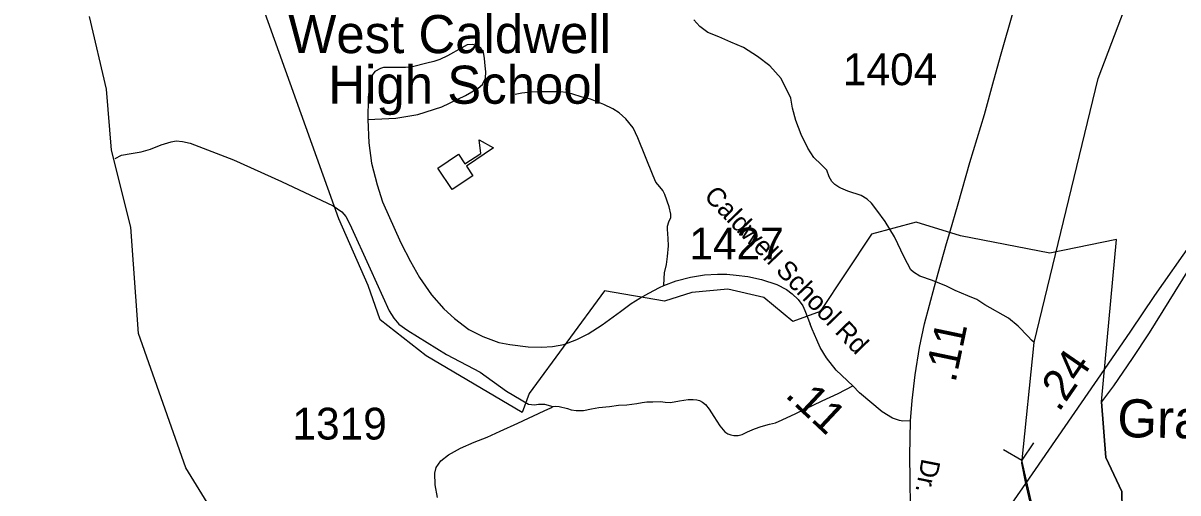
# Model space of a CAD drawing. Extents: x 1159738 to 1321356, y 736314 to 882035.
# Drawn here: x 1230616 to 1235163, y 786428 to 788278 of the extents above; entities that cross this region are included whole.
import ezdxf

# ---------------------------------------------------------------- set-up
doc = ezdxf.new("R2010")
doc.units = 0
for name, color, linetype in [('Exist Boundary Political City Limit New', 7, 'Continuous'), ('Exist Boundary Political City Limit New InsideOut', 7, 'Continuous'), ('Exist Cultural Church Label', 7, 'Continuous'), ('Exist Cultural Educational Facility High CELL', 7, 'Continuous'), ('Exist Cultural Educational Facility High Label', 7, 'Continuous'), ('Exist Hydrographic Creek Single Shore', 7, 'Continuous'), ('Exist Hydrographic Misc Water Feature', 7, 'Continuous'), ('Exist Road Non-System Type 51', 7, 'Continuous'), ('Exist Road Primary US Mileage Hundredths English Label', 7, 'Continuous'), ('Exist Road Primary US UnDivided 4 Lane Attributed', 7, 'Continuous'), ('Exist Road Secondary Mileage Hundredths English Label', 7, 'Continuous'), ('Exist Road Secondary Structure Culvert CELL', 7, 'Continuous'), ('Exist Road Secondary Type 51 Attributed', 7, 'Continuous'), ('Exist Road Secondary Type 51 Label', 7, 'Continuous'), ('Exist Road Secondary Type 51 Number Label', 7, 'Continuous'), ('Map Preparation Boundary City Limit Buffer Line', 7, 'Continuous')]:
    doc.layers.add(name, color=color, linetype=linetype)

msp = doc.modelspace()

# ---------------------------------------------------------------- linework, layer by layer
at = {"layer": 'Exist Boundary Political City Limit New'}
msp.add_lwpolyline([(1235204.7, 787306.9), (1235049.9, 787057.4), (1234983, 786957), (1234909.2, 786849.6), (1234862.3, 786785.8), (1234879, 786567.6), (1234942.8, 786433.3), (1234949.5, 786079.1), (1234908.1, 785851.9), (1235040.1, 785901.2), (1235125, 785957.1), (1235306.7, 785706.7)], dxfattribs=at)
at = {"layer": 'Exist Boundary Political City Limit New InsideOut'}
for points in [[(1234921.6, 787426), (1234658.6, 787372), (1234307.9, 787439.5), (1234132.5, 787493.5), (1233957.2, 787446.2), (1233754.8, 787142.5), (1233646.9, 787102), (1233532.3, 787196.5), (1233390.6, 787230.3), (1233249, 787216.8), (1233141.1, 787183), (1232905.1, 787223.5), (1232608.3, 786818.6), (1232581.3, 786744.3), (1232203.6, 786967), (1232021.6, 787108.8), (1231974.3, 787243.8), (1231859.7, 787507), (1231414.6, 788748.8), (1227421.7, 787162.5), (1227433.5, 787678.8), (1227590.3, 787824.9), (1227325.6, 788010.5), (1227848.3, 788505.9)], [(1235368.3, 784968.9), (1235068.1, 785211), (1235128.8, 785605.8), (1235128.8, 785781.3), (1235125, 785957.1), (1235040.1, 785901.2), (1234908.1, 785851.9), (1234949.5, 786079.1), (1234949.5, 786079.1), (1234942.8, 786433.3), (1234879, 786567.6), (1234862.3, 786785.8), (1234921.6, 787426)]]:
    msp.add_lwpolyline(points, dxfattribs=at)
at = {"layer": 'Exist Cultural Educational Facility High CELL'}
msp.add_lwpolyline([(1232249.2, 787706.4), (1232330.5, 787761), (1232356.1, 787722.8), (1232418.5, 787764.6), (1232412.4, 787817.2), (1232468.2, 787786.4), (1232361.5, 787714.8), (1232387.1, 787676.6), (1232305.8, 787622)], close=True, dxfattribs=at)
at = {"layer": 'Exist Hydrographic Creek Single Shore'}
for points in [[(1234564.5, 786464.6), (1234549.2, 786544.7), (1234598, 787020.3), (1234848.9, 788060), (1234991.9, 788437.9), (1235135.4, 788558.7), (1235313.7, 788689.2), (1235388.1, 788828.8), (1235412, 789286.9), (1235350.8, 789481.3), (1235266, 789909), (1235117, 790199.3), (1235066.4, 790630.7), (1234609.6, 791349.8), (1234567, 791568.2), (1234441.9, 791696), (1234343.1, 791818.9), (1234252.6, 791827.5), (1234228.4, 791928.6), (1234197.6, 792024)], [(1234513.2, 785698.9), (1234496.5, 785748.2), (1234487.2, 785796.6), (1234507.1, 785846), (1234510.2, 785947.4), (1234597.9, 786323.4), (1234564.5, 786464.6)]]:
    msp.add_lwpolyline(points, dxfattribs=at)
at = {"layer": 'Exist Hydrographic Misc Water Feature'}
for points in [[(1233661.9, 784079.1), (1233609.9, 784631.6), (1233571.9, 784789.9), (1233501, 784925.9), (1233371, 785053.3), (1233255.9, 785114.6), (1233165.9, 785201.8), (1233069.9, 785371.2), (1233003.9, 785395.5), (1232743.9, 785335), (1232526.9, 785342.7), (1232287.9, 785449.2), (1231733.9, 785939.5), (1231392.9, 786304.2), (1231256.9, 786526.8), (1231070.9, 787055.8), (1231039.8, 787473.3), (1230963.8, 787776.8), (1230944.9, 788016.8), (1230877.8, 788303.7)], [(1234598, 787020.3), (1234587.5, 787029.2), (1234573.9, 787043.6), (1234534.9, 787084.6), (1234495.7, 787115.7), (1234402.9, 787168.2), (1234371.5, 787189), (1234335.7, 787203.9), (1234286.4, 787225.1), (1234252.8, 787242), (1234197.3, 787263.5), (1234147.7, 787280.8), (1234122.2, 787297.4), (1234112.2, 787305.7), (1234085.7, 787356.4), (1234047.6, 787435.4), (1234011.1, 787496.4), (1233978.2, 787541.4), (1233957, 787567.9), (1233939.4, 787584.3), (1233915.8, 787599), (1233864.1, 787616.3), (1233836.4, 787627), (1233828.5, 787631.2), (1233812.8, 787641.6), (1233801.2, 787654), (1233789.5, 787672.3), (1233780.3, 787698.5), (1233758.7, 787721.1), (1233729.5, 787747.9), (1233706.4, 787784.4), (1233679.8, 787839.2), (1233659.2, 787893.8), (1233646.4, 787942.1), (1233639.5, 787982.3), (1233601.3, 788059.4), (1233556.6, 788108.6), (1233507.6, 788145.8), (1233452.5, 788181.3), (1233403, 788202.6), (1233355.5, 788223.8), (1233311.9, 788240.9), (1233280.5, 788263.8), (1233257.2, 788290.4)]]:
    msp.add_lwpolyline(points, dxfattribs=at)
at = {"layer": 'Exist Road Non-System Type 51'}
for points in [[(1232425.3, 788035.8), (1232436.3, 788060.1), (1232437.8, 788086), (1232435.6, 788108.9), (1232433.4, 788137.7), (1232429, 788162.8), (1232418.6, 788179), (1232407.6, 788187.2), (1232398, 788190.1), (1232383.9, 788193.1), (1232364.8, 788191.6), (1232343.4, 788180.5), (1232287.3, 788148.8), (1232257, 788134), (1232233.4, 788125.9), (1232206.1, 788120), (1232150, 788105.9), (1232121.9, 788102.2), (1232066.8, 788103), (1232035.1, 788102.3), (1232023.3, 788099.3), (1232001.2, 788087.5), (1231990.1, 788072), (1231982.7, 788052.8), (1231974.6, 787984.8), (1231973.1, 787898)], [(1231973.1, 787898), (1232083.8, 787903.2), (1232170.2, 787917.2), (1232265.4, 787947.5), (1232357.6, 787991.8), (1232407.6, 788021), (1232425.3, 788035.8)], [(1233139.3, 787244), (1233140.4, 787272.1), (1233141.2, 787294.2), (1233150, 787327.5), (1233153.7, 787357.8), (1233157.4, 787399.9), (1233155.9, 787429.4), (1233153, 787465.6), (1233153.7, 787478.5), (1233158.9, 787494.8), (1233166.2, 787511.8), (1233167, 787525.8), (1233160.3, 787554.6), (1233142.6, 787602.6), (1233135.2, 787618.9), (1233122.7, 787632.9), (1233107.2, 787650.6), (1233096.9, 787676.5), (1233036.5, 787825.1), (1233018.8, 787864.9), (1232990, 787901.1), (1232963.4, 787924), (1232938.3, 787939.5), (1232902.2, 787956.5), (1232877.1, 787967.6), (1232849.8, 787977.9), (1232818, 787985.3), (1232776.7, 787999.4), (1232753.1, 788003.8), (1232733.9, 788006.7), (1232705.8, 788007.5), (1232660.1, 788007.5), (1232616.2, 788005.1), (1232579.3, 788002.1), (1232554.2, 787997)], [(1231973.1, 787898), (1231977.6, 787806.4), (1231987.9, 787726.6), (1232010.1, 787640.5), (1232031.5, 787573.3), (1232103.7, 787412.6), (1232142.1, 787338.7), (1232177.5, 787276.3), (1232224.6, 787207.9), (1232273.3, 787152.5), (1232314.7, 787114.9), (1232371.5, 787071.3), (1232426.9, 787043.2), (1232489.6, 787019.6), (1232532.4, 787011.5), (1232604.7, 787003.4), (1232657.9, 787001.1), (1232701.2, 787004.1), (1232745.5, 787012.2), (1232796.4, 787032.2), (1232840.7, 787053.6), (1232896, 787089.8), (1232968.8, 787141.4), (1233010.9, 787173.9), (1233044.1, 787194.5), (1233079.5, 787213.7), (1233122.3, 787235.9), (1233139.3, 787244)], [(1230978.6, 787744.9), (1231004.1, 787757.6), (1231041, 787764), (1231080.5, 787770.3), (1231117.4, 787780.5), (1231159.5, 787798.4), (1231198.9, 787809.9), (1231219.3, 787813.7), (1231243.5, 787811.1), (1231274.1, 787804.8), (1231444.7, 787738.5), (1231633.2, 787654.4), (1231837.5, 787558.1), (1231870.6, 787533.9), (1231887.2, 787516.1), (1231902.4, 787485.5), (1231982.7, 787309.6), (1232057.6, 787144.6), (1232075.4, 787115.3), (1232095.8, 787092.3), (1232131.5, 787066.8), (1232283, 786972.5), (1232416.3, 786902.8), (1232519.4, 786827.6), (1232606, 786776.7), (1232629.6, 786774.8), (1232644.9, 786776.7), (1232669.7, 786776.7), (1232701.5, 786768.4)], [(1233139.3, 787244), (1233187, 787262.4), (1233244.3, 787276.5), (1233299.1, 787286), (1233350.7, 787289.2), (1233387, 787289.2), (1233424.5, 787285.4), (1233470.4, 787279.6), (1233523.9, 787268.2), (1233583.8, 787247.8), (1233621.6, 787227.9), (1233643.8, 787211.6), (1233667.5, 787189.7), (1233686, 787164.5), (1233694.9, 787145.6), (1233715.5, 787092.2)], [(1232701.5, 786768.4), (1232714.3, 786769.7), (1232727, 786767.8), (1232760.1, 786759.5), (1232774.7, 786755), (1232794.5, 786752.5), (1232822.5, 786752.5), (1232853.7, 786758.8), (1232883, 786763.3), (1232925, 786768.4), (1232960.7, 786772.8), (1232993.8, 786774.8), (1233033.3, 786779.9), (1233054.3, 786783.7), (1233071.5, 786785.6), (1233096.3, 786786.2), (1233125.6, 786786.9), (1233144.7, 786784.3), (1233165.1, 786783.7), (1233201.1, 786790.6), (1233235.4, 786795.1), (1233255.2, 786795.7), (1233268.5, 786794.5), (1233280, 786791.9), (1233290.8, 786785.5), (1233302.9, 786775.3), (1233317.6, 786756.9), (1233335.4, 786728.2), (1233359.6, 786691.2), (1233379.3, 786668.3), (1233391.4, 786660.7), (1233402.3, 786655.6), (1233415, 786653), (1233432.2, 786653), (1233447.5, 786658.1), (1233468.5, 786667.7), (1233495.9, 786679.8), (1233522.3, 786688.7), (1233554.8, 786698.3), (1233579, 786704), (1233605.1, 786714.8), (1233659.2, 786739.7), (1233762.4, 786790), (1233825.9, 786819.2), (1233883.7, 786849.3)], [(1232668.2, 786751.1), (1232693.9, 786763), (1232701.5, 786768.4)]]:
    msp.add_lwpolyline(points, dxfattribs=at)
at = {"layer": 'Exist Road Primary US UnDivided 4 Lane Attributed'}
for points in [[(1234874.1, 786913.4), (1234978.6, 787064.8), (1235072.9, 787205.1), (1235218.7, 787412), (1235351.3, 787596.8), (1235508.4, 787797.7), (1235651.7, 787964.9), (1235739.3, 788062.2), (1235847.9, 788175.6), (1236087.2, 788409.5), (1236141.1, 788457.4), (1236222.1, 788527), (1236273, 788570.4), (1236391.4, 788666.6), (1236410.6, 788681)], [(1234254.3, 786018.8), (1234564.5, 786464.6), (1234874.1, 786913.4)]]:
    msp.add_lwpolyline(points, dxfattribs=at)
at = {"layer": 'Exist Road Secondary Structure Culvert CELL'}
for p in [(1234595.2, 786625.3), (1234477.2, 786598.5), (1234592.9, 786362.6)]:
    msp.add_line(p, (1234548.9, 786556), dxfattribs=at)
at = {"layer": 'Exist Road Secondary Type 51 Attributed'}
for points in [[(1234265, 787452.7), (1234297.7, 787566.1), (1234344.5, 787728.4), (1234401.7, 787918.1), (1234438.7, 788053.2), (1234468.1, 788156.7), (1234516.4, 788325.2)], [(1234219.7, 787292.4), (1234252.6, 787409.5), (1234265, 787452.7)], [(1234110.6, 786711.8), (1234116.8, 786791.7), (1234128.9, 786892.9), (1234146.2, 787000.1), (1234165.9, 787093.8), (1234205, 787240.3), (1234219.7, 787292.4)], [(1234110.6, 786711.8), (1234080.4, 786710.1), (1234066.8, 786713), (1234039.1, 786722.3), (1233999.3, 786746.5), (1233909, 786821.1), (1233883.7, 786849.3), (1233818.3, 786910.4), (1233779.2, 786958.8), (1233755, 787000.7), (1233741.2, 787030.1), (1233723.1, 787072.4), (1233715.5, 787092.2)], [(1232248.2, 786409.6), (1232238.5, 786459), (1232236.8, 786505.7), (1232242.1, 786527.8), (1232260.6, 786553.4), (1232291.4, 786578.1), (1232339, 786603.6), (1232392.8, 786627.5), (1232443.8, 786647.5), (1232495, 786670.5), (1232564.6, 786702.2), (1232668.2, 786751.1)], [(1234254.3, 786018.8), (1234186.2, 786079.6), (1234152.1, 786122.3), (1234134.4, 786155.7), (1234116.7, 786230.5), (1234114.1, 786307.3), (1234109.8, 786372.9), (1234108.9, 786479.7), (1234108, 786573.8), (1234110.6, 786711.8)]]:
    msp.add_lwpolyline(points, dxfattribs=at)
at = {"layer": 'Map Preparation Boundary City Limit Buffer Line'}
msp.add_lwpolyline([(1235204.7, 787306.9), (1235049.9, 787057.4), (1234983, 786957), (1234909.2, 786849.6), (1234862.3, 786785.8), (1234879, 786567.6), (1234942.8, 786433.3), (1234949.5, 786079.1), (1234908.1, 785851.9), (1235040.1, 785901.2), (1235125, 785957.1), (1235306.7, 785706.7)], dxfattribs=at)

# ---------------------------------------------------------------- texts
at = {"layer": 'Exist Cultural Church Label'}
msp.add_text('Grandview', height=150, rotation=359.1111, dxfattribs=at).set_placement((1234924.2, 786647.2))
at = {"layer": 'Exist Cultural Educational Facility High Label'}
for s, p in [('West Caldwell', (1231660.2, 788159.2)), ('High School', (1231817.8, 787959.9))]:
    msp.add_text(s, height=150, dxfattribs=at).set_placement(p)
at = {"layer": 'Exist Road Primary US Mileage Hundredths English Label'}
msp.add_text('.24', height=125, rotation=55.4263, dxfattribs=at).set_placement((1234694.7, 786742.6))
at = {"layer": 'Exist Road Secondary Mileage Hundredths English Label'}
for rotation, p in [(78.1661, (1234287, 786858.4)), (316.9101, (1233612.8, 786808.8))]:
    msp.add_text('.11', height=125, rotation=rotation, dxfattribs=at).set_placement(p)
at = {"layer": 'Exist Road Secondary Type 51 Label'}
for s, rotation, p in [('Caldwell School Rd', 314.0545, (1233293.5, 787592.5)), ('Dr.', 258.9003, (1234155.2, 786565.5))]:
    msp.add_text(s, height=75, rotation=rotation, dxfattribs=at).set_placement(p)
at = {"layer": 'Exist Road Secondary Type 51 Number Label'}
for s, p in [('1404', (1233844.2, 788033.1)), ('1427', (1233239.7, 787347.3)), ('1319', (1231676.5, 786637.8))]:
    msp.add_text(s, height=125, dxfattribs=at).set_placement(p)

doc.saveas('drawing.dxf')
